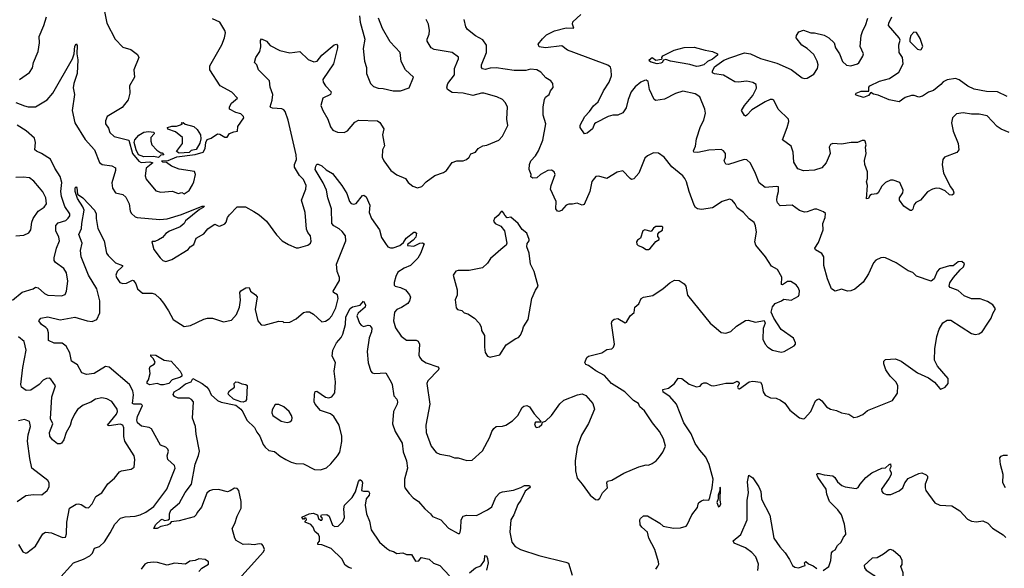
# Model space of a CAD drawing. Extents: x 2293139 to 2515392, y 824115 to 1006937.
# Tile 259 of 417: x 2354736 to 2362751, y 959511 to 963973. Entities that reach past the tile are written whole.
import ezdxf

# ---------------------------------------------------------------- set-up
doc = ezdxf.new("R2010")
doc.units = 0

msp = doc.modelspace()

# ---------------------------------------------------------------- linework, layer by layer
at = {"layer": '0CON10XD'}
for points in [[(2355407.5, 964135), (2355445.7, 963945), (2355513.4, 963813.4), (2355575, 963748.8), (2355639.7, 963729.7), (2355695, 963688.8), (2355705.8, 963665.8), (2355664, 963565), (2355670, 963505), (2355630, 963435), (2355632, 963375), (2355618.9, 963321.1), (2355571.1, 963258.9), (2355448.8, 963185), (2355435, 963150), (2355434, 963125), (2355459.4, 963089.4), (2355470, 963055), (2355505, 963022), (2355623.9, 962993.9), (2355655, 962883.3), (2355705, 962822), (2355725, 962812), (2355795, 962816.7), (2355818.3, 962808.3), (2355766.2, 962765), (2355756.1, 962703.9), (2355765, 962676.7), (2355845, 962580), (2355885, 962570.8), (2355978.8, 962578.8), (2356025, 962560), (2356055, 962566.7), (2356075, 962557.5), (2356115, 962583.8), (2356141.1, 962628.9), (2356154, 962655), (2356165.8, 962715), (2356157.3, 962737.3), (2356035, 962755.8), (2355972.1, 962782.1), (2355931.7, 962811.7), (2355900, 962815), (2355890, 962825), (2355945, 962827.5), (2356015, 962857.5), (2356165, 962876.7), (2356230, 962895), (2356245.8, 962925), (2356250, 962975), (2356260.7, 962999.3), (2356295, 963010), (2356345, 963043.3), (2356365, 963042.5), (2356405, 963017.5), (2356425, 963017.5), (2356443.3, 963046.7), (2356478.3, 963061.7), (2356510, 963065), (2356512.5, 963105), (2356561.2, 963175), (2356558.8, 963185), (2356535, 963206.7), (2356495, 963218.5), (2356444.3, 963245), (2356444.3, 963265), (2356460.8, 963295), (2356510, 963335), (2356463.2, 963383.2), (2356366.2, 963435), (2356284.4, 963565), (2356283.4, 963596.6), (2356381.7, 963768.3), (2356404, 963825), (2356412, 963865), (2356406, 963885), (2356365, 963952.5), (2356305, 963979.2)], [(2354705, 963300), (2354775, 963271.3), (2354805, 963264.7), (2354865, 963264.6), (2354958.8, 963321.2), (2355005.4, 963374.6), (2355165.6, 963655), (2355178.6, 963695), (2355185, 963757.5), (2355195, 963776.2), (2355203.6, 963763.6), (2355200, 963695), (2355210, 963645), (2355202.9, 963535), (2355175, 963452.5), (2355170.3, 963419.7), (2355182.5, 963365), (2355161.9, 963235), (2355184.7, 963134.7), (2355267.2, 962997.2), (2355344.7, 962915), (2355385, 962811.4), (2355406.7, 962795), (2355486.1, 962783.9), (2355516.6, 962766.6), (2355516.7, 962745), (2355486.5, 962645), (2355492.1, 962602.1), (2355515.6, 962565.6), (2355575, 962550), (2355599.8, 962529.8), (2355627.3, 962475), (2355636.2, 962416.2), (2355645, 962397.5), (2355675, 962369.4), (2355692.7, 962362.7), (2355877.7, 962347.7), (2355937.2, 962352.8), (2356052.5, 962387.5), (2356220, 962455), (2356240, 962455), (2356230, 962445), (2356200, 962430), (2356085, 962336.2), (2356073.3, 962315), (2356042, 962288), (2355955, 962253.3), (2355926.1, 962233.9), (2355898.3, 962201.7), (2355865, 962182.5), (2355835, 962167.5), (2355815, 962170), (2355810, 962165), (2355826.2, 962105), (2355878.8, 962035), (2355900, 962015), (2355925, 962006), (2355975, 962022.5), (2356106.7, 962105), (2356124.3, 962125.7), (2356154, 962145), (2356173.3, 962195), (2356235, 962232.5), (2356267, 962273), (2356303, 962297), (2356325, 962310), (2356350, 962295), (2356365, 962293.8), (2356405, 962313.8), (2356416.2, 962325), (2356428, 962365), (2356442.5, 962385), (2356505, 962450.8), (2356575, 962450), (2356642.2, 962412.2), (2356685, 962386), (2356745.6, 962335), (2356825, 962223.8), (2356873.3, 962175), (2356924.3, 962144.3), (2356985, 962116.7), (2357005, 962116.7), (2357080.7, 962139.3), (2357102.5, 962155), (2357109.3, 962170.7), (2357104.2, 962215), (2357082.3, 962242.3), (2357069.9, 962269.9), (2357059.4, 962405), (2357030, 962505), (2357065.3, 962594.7), (2357067.1, 962625), (2357045, 962671.9), (2357014.4, 962705), (2356972.9, 962772.9), (2356973.2, 962795), (2356987.8, 962835), (2356986.3, 962875), (2356921.3, 963155), (2356895.6, 963225.6), (2356885, 963240.4), (2356868.8, 963248.8), (2356793.3, 963253.3), (2356779.1, 963259.1), (2356775.6, 963265), (2356792.1, 963317.9), (2356795.6, 963365), (2356775.6, 963425), (2356769.2, 963475), (2356678.6, 963565), (2356665.9, 963605.9), (2356647.5, 963625), (2356656.7, 963665), (2356691.2, 963715), (2356697.5, 963752.5), (2356696.4, 963803.6), (2356705, 963817.5), (2356745, 963798.8), (2356773.6, 963763.6), (2356852.6, 963722.6), (2356935, 963703.3), (2357015, 963714), (2357085, 963648), (2357128.8, 963631.2), (2357156.2, 963635), (2357194.5, 963685.5), (2357295, 963767.5), (2357315, 963773.8), (2357322.7, 963762.7), (2357322.9, 963745), (2357288.9, 963615), (2357203.5, 963486.5), (2357206.9, 963465), (2357224.4, 963435), (2357272.5, 963385), (2357264.4, 963365), (2357204.4, 963335), (2357187.5, 963275), (2357202, 963235), (2357242.7, 963162.7), (2357265, 963102.5), (2357285, 963073.3), (2357323, 963057), (2357375.9, 963054.1), (2357405, 963068.8), (2357465, 963140), (2357495, 963155.7), (2357649.5, 963149.5), (2357666.4, 963136.4), (2357700, 963085), (2357690, 963035), (2357704.1, 962945.9), (2357688, 962915), (2357685.6, 962855), (2357699.4, 962825), (2357756, 962745), (2357805, 962710.8), (2357875, 962680), (2357899.2, 962649.2), (2357935, 962620), (2357975, 962606.2), (2358010, 962615), (2358045, 962653.8), (2358115, 962706.9), (2358185, 962730), (2358208.8, 962745), (2358255, 962810.8), (2358295, 962824.3), (2358345, 962824.2), (2358372.5, 962835), (2358393.3, 962855), (2358408.3, 962881.7), (2358445.6, 962894.4), (2358466.7, 962925), (2358505, 962946.2), (2358537.3, 962952.7), (2358636.3, 962993.7), (2358667.1, 963025), (2358708.3, 963111.7), (2358700, 963165), (2358705.6, 963265), (2358688.8, 963298.8), (2358664.6, 963324.6), (2358620, 963345), (2358515, 963375.6), (2358495, 963375.5), (2358425, 963355.5), (2358345, 963374.4), (2358255, 963381.5), (2358217.5, 963405), (2358212.9, 963425), (2358221.4, 963455), (2358275.5, 963525), (2358274.6, 963575), (2358299.6, 963635), (2358308.5, 963655), (2358307.3, 963667.3), (2358255.8, 963705), (2358110.5, 963730.5), (2358084.3, 963745), (2358052.7, 963797.3), (2358051.4, 963815), (2358067.8, 963855), (2358071.9, 963885), (2358062.5, 963935), (2358045.7, 963975)], [(2354735, 963485.8), (2354815.5, 963544.5), (2354838.7, 963581.3), (2354848.6, 963625), (2354885, 963713.3), (2354895.5, 963785), (2354894.5, 963835), (2354931.1, 963925), (2354952.7, 963997.3)], [(2356576.7, 961793.3), (2356604.3, 961794.3), (2356615, 961764.2), (2356656.4, 961736.4), (2356668.7, 961718.7), (2356653.5, 961615), (2356673.3, 961525), (2356700.3, 961490.3), (2356725, 961488.5), (2356845, 961520), (2356877, 961517), (2356885, 961510), (2356935, 961512.5), (2356985, 961540), (2357045, 961591.4), (2357067.1, 961597.1), (2357095, 961596), (2357128.3, 961578.3), (2357195, 961516.2), (2357225, 961520), (2357255, 961540), (2357277.5, 961565), (2357309.6, 961630.4), (2357327.5, 961705), (2357322.9, 961735), (2357290, 961755), (2357287.5, 961765), (2357339.1, 961850.9), (2357338.2, 961875), (2357321.2, 961925), (2357315.9, 961985), (2357390.9, 962175), (2357388.2, 962215), (2357359.6, 962249.6), (2357335, 962272.3), (2357292.5, 962295), (2357275.7, 962315), (2357272.6, 962435), (2357244, 962525), (2357232.7, 962585), (2357206.2, 962646.2), (2357141.9, 962755), (2357145, 962782.5), (2357155, 962796.7), (2357165, 962797.5), (2357195, 962783.3), (2357231.1, 962751.1), (2357281.3, 962721.3), (2357359.2, 962625), (2357397.9, 962557.9), (2357420, 962495), (2357435, 962478), (2357455, 962472.9), (2357475, 962479.2), (2357525, 962543.3), (2357536.4, 962546.4), (2357555, 962533.3), (2357585.8, 962465), (2357581.5, 962405), (2357598.6, 962355), (2357665.7, 962265), (2357682.2, 962202.2), (2357712.7, 962152.7), (2357733.3, 962125), (2357753.6, 962116.4), (2357775, 962117.1), (2357831.2, 962135), (2357858.7, 962161.3), (2357881.4, 962195), (2357945, 962245.6), (2357955.6, 962245.6), (2357965.6, 962235.6), (2357959.6, 962205), (2357939.2, 962180.8), (2357893.3, 962145), (2357892.5, 962135), (2357945, 962131.8), (2357994.3, 962154.3), (2358015, 962157.5), (2358029.1, 962149.1), (2357998.4, 962071.6), (2357976, 962034), (2357917.2, 961972.8), (2357865, 961953.1), (2357815, 961919.2), (2357796.7, 961885), (2357782.9, 961835), (2357783.8, 961815), (2357792.5, 961805), (2357835.7, 961795.7), (2357875, 961776.2), (2357910, 961735), (2357916, 961715), (2357910, 961685), (2357894, 961665), (2357845, 961630.8), (2357805, 961615.7), (2357786.9, 961595), (2357778, 961525), (2357795.4, 961465.4), (2357839.8, 961399.8), (2357885, 961365.6), (2357963.2, 961366.8), (2357978.6, 961358.6), (2357991.4, 961335), (2357985.8, 961245), (2357992, 961225), (2358006.6, 961206.6), (2358045, 961181.9), (2358139.5, 961149.5), (2358148.3, 961138.3), (2358146, 961125), (2358059.2, 961035), (2358051.1, 961015), (2358073.8, 960845), (2358042.5, 960675), (2358044.3, 960615), (2358084.3, 960505), (2358125, 960452), (2358155, 960438), (2358235, 960427.1), (2358275, 960408.8), (2358305, 960408.8), (2358375, 960388.8), (2358419.5, 960390.5), (2358503.1, 960466.9), (2358562.4, 960577.6), (2358578.5, 960625), (2358595, 960648.6), (2358615, 960663.1), (2358665, 960667.1), (2358693.3, 960675), (2358748.3, 960711.7), (2358790, 960755), (2358825, 960817.5), (2358840.5, 960829.5), (2358865, 960833.8), (2358885, 960823.3), (2358925, 960766.7), (2358980, 960705), (2358975, 960700), (2358935, 960700), (2358927.5, 960685), (2358935, 960662.5), (2358945, 960657.5), (2358965, 960662.5), (2358985, 960680), (2358991.7, 960698.3), (2359015, 960706.7), (2359065.4, 960754.6), (2359132.1, 960847.9), (2359165, 960878), (2359276.8, 960923.2), (2359315, 960929.2), (2359345.6, 960915.6), (2359400.9, 960850.9), (2359414.4, 960805), (2359365, 960690), (2359308, 960595), (2359274.5, 960495), (2359258.1, 960385), (2359261.2, 960305), (2359273.8, 960245), (2359313.8, 960195), (2359380, 960105), (2359421.7, 960071.7), (2359441.7, 960068.3), (2359458.3, 960081.7), (2359480, 960125), (2359521.2, 960165), (2359516.2, 960205), (2359520, 960220), (2359555, 960228), (2359655, 960285.8), (2359775, 960336), (2359835, 960352.5), (2359855, 960350), (2359885, 960363.8), (2359916.2, 960385), (2359945, 960416.7), (2359971.2, 960455), (2359992, 960505), (2359975.6, 960565), (2359944.2, 960625), (2359886, 960695), (2359822.4, 960792.4), (2359784, 960825), (2359772.5, 960852.5), (2359733.3, 960875), (2359661.2, 960945), (2359554.2, 961015), (2359495, 961078.8), (2359425, 961117.5), (2359365, 961160), (2359345, 961167.5), (2359336.7, 961185), (2359353.3, 961225), (2359365, 961236.2), (2359475.5, 961264.5), (2359515, 961291.2), (2359555, 961296), (2359569.7, 961310.3), (2359577.1, 961335), (2359552.9, 961505), (2359558.8, 961525), (2359575, 961536), (2359605, 961542.5), (2359665, 961507.5), (2359675, 961512.5), (2359706.1, 961563.9), (2359738.8, 961591.2), (2359744.1, 961635.9), (2359775, 961662.5), (2359794.3, 961705.7), (2359813, 961717), (2359889.3, 961730.7), (2359975, 961785.7), (2360027.4, 961832.6), (2360065, 961853.1), (2360105, 961851.4), (2360145.6, 961825.6), (2360157.1, 961805), (2360172.4, 961732.4), (2360355.5, 961505.5), (2360405, 961464.2), (2360445, 961428.8), (2360485, 961424), (2360525, 961436), (2360570.9, 961479.1), (2360645, 961526.2), (2360665, 961530), (2360725, 961512), (2360795, 961526.7), (2360804, 961505), (2360787.4, 961462.6), (2360784.4, 961375), (2360805, 961333.3), (2360825, 961310), (2360865, 961283.8), (2360935, 961268.8), (2360960, 961275), (2361039.3, 961320.7), (2361052.5, 961335), (2361052.5, 961345), (2361033.6, 961383.6), (2360934.1, 961454.1), (2360874, 961545), (2360853.3, 961595), (2360863.7, 961636.3), (2360885, 961664), (2360937.5, 961685), (2360955, 961700), (2361015, 961691.2), (2361075, 961724), (2361082.3, 961737.7), (2361083.6, 961766.4), (2361074, 961795), (2361055.5, 961815.5), (2361012.4, 961842.4), (2360985, 961844.4), (2360945, 961816.7), (2360938.3, 961818.3), (2360940.5, 961879.5), (2360905, 961942), (2360855, 961968.8), (2360807.5, 962045), (2360728.8, 962138.8), (2360721.2, 962165), (2360734.2, 962245), (2360725, 962297.5), (2360714.1, 962324.1), (2360675, 962353.3), (2360628.8, 962405), (2360575, 962443.8), (2360560, 962475), (2360535, 962503.8), (2360515, 962513.3), (2360455, 962492.9), (2360375, 962442.2), (2360285, 962429.5), (2360254, 962434), (2360236.1, 962446.1), (2360225.3, 962465.3), (2360185.5, 962575), (2360164.5, 962654.5), (2360150.9, 962680.9), (2360133.2, 962703.2), (2360045, 962776.7), (2359981.2, 962855), (2359935.9, 962885.9), (2359895, 962890), (2359845, 962866), (2359825, 962846), (2359775, 962723.8), (2359735, 962678.8), (2359715.8, 962674.2), (2359705, 962680), (2359645, 962744), (2359598.3, 962731.7), (2359515, 962680.8), (2359449.3, 962699.3), (2359425, 962697.5), (2359394.2, 962655.8), (2359377.5, 962575), (2359329.7, 962470.3), (2359315, 962464), (2359275, 962481.2), (2359235, 962471.2), (2359205, 962471.2), (2359185, 962463.8), (2359145, 962422), (2359125, 962413.3), (2359114.2, 962415), (2359099.4, 962435), (2359102.5, 962495), (2359056.2, 962595), (2359061.2, 962625), (2359093.8, 962715), (2359087.5, 962735), (2359065, 962750), (2359035.8, 962745.8), (2358975, 962713.8), (2358945, 962686.7), (2358913.6, 962683.6), (2358897.5, 962695), (2358898.8, 962715), (2358882.9, 962755), (2358885.5, 962794.5), (2358897.5, 962825), (2358933.8, 962866.2), (2358959.4, 962905), (2358995, 962993.3), (2359020, 963125), (2358995.8, 963195), (2358996.2, 963265), (2359008, 963325), (2359017.3, 963342.7), (2359046.7, 963365), (2359056.7, 963395), (2359078.3, 963421.7), (2359076.7, 963455), (2359060, 963475), (2359019.1, 963499.1), (2358976.7, 963545), (2358944.4, 963564.4), (2358895, 963569.4), (2358855, 963558.9), (2358760.7, 963560.7), (2358615, 963581.5), (2358565, 963579.1), (2358525, 963567.1), (2358501.9, 963571.9), (2358494.4, 963584.4), (2358494.4, 963605), (2358535.6, 963705), (2358534.4, 963765), (2358505, 963808.1), (2358445, 963841.4), (2358382, 963892), (2358366.7, 963915), (2358354.3, 963975)], [(2357501.9, 964005), (2357507.7, 963952.3), (2357544.3, 963815), (2357532.1, 963737.9), (2357543.3, 963635), (2357558.1, 963585), (2357559.4, 963535), (2357591.9, 963455), (2357615, 963429.2), (2357652.5, 963415), (2357695, 963413.3), (2357775, 963393.1), (2357835.8, 963394.2), (2357905, 963417.5), (2357941.2, 963505), (2357876.1, 963566.1), (2357842, 963632), (2357832.9, 963705), (2357752.1, 963792.1), (2357690.2, 963900.2), (2357655.6, 963985)], [(2362616.2, 961505), (2362643.8, 961545), (2362656.4, 961583.6), (2362679.3, 961620.7), (2362656.7, 961655), (2362615, 961680.8), (2362555, 961702.5), (2362485, 961702.5), (2362425, 961725.8), (2362375, 961771.2), (2362310, 961795), (2362302.5, 961805), (2362308.3, 961831.7), (2362336.7, 961875), (2362390.7, 961939.3), (2362418.3, 961961.7), (2362427, 961987), (2362406.4, 962006.4), (2362375, 962003.3), (2362335, 961971.2), (2362305, 961971.2), (2362224.2, 961945.8), (2362203.3, 961925), (2362180, 961865), (2362155, 961847.5), (2362036.4, 961886.4), (2362006.1, 961916.1), (2361969.3, 961929.3), (2361870, 961995), (2361785, 962035.8), (2361765, 962040), (2361745, 962036), (2361705, 962018), (2361685, 961996.2), (2361646, 961905), (2361600.9, 961839.1), (2361535, 961781.2), (2361501.7, 961768.3), (2361475, 961766), (2361425, 961780), (2361375, 961766), (2361344.5, 961784.5), (2361310.8, 961865), (2361280.8, 961975), (2361281.2, 962045), (2361265, 962070), (2361215, 962101.2), (2361209.2, 962115), (2361239.5, 962160.5), (2361277.5, 962265), (2361274.4, 962314.4), (2361291.9, 962365), (2361295, 962397.5), (2361279.5, 962409.5), (2361225, 962431.2), (2361205, 962432.5), (2361145, 962409.4), (2361125, 962408.1), (2361085, 962422.2), (2361025, 962463.1), (2360925, 962460), (2360905, 962483.8), (2360899.4, 962505), (2360900.8, 962535), (2360913.8, 962575), (2360913, 962613), (2360896.1, 962616.1), (2360805, 962606.7), (2360755, 962646.7), (2360725, 962722.5), (2360685.7, 962805), (2360655, 962834), (2360632.5, 962835), (2360505, 962795.8), (2360485, 962798), (2360470.8, 962825), (2360480, 962855), (2360480, 962885), (2360465.9, 962905.9), (2360445.8, 962915.8), (2360345, 962912.9), (2360255, 962893.5), (2360224.4, 962894.4), (2360221.2, 962905), (2360235.8, 962945), (2360244, 963005), (2360277, 963103), (2360306, 963155), (2360317.7, 963212.3), (2360312.5, 963245), (2360272.5, 963345), (2360235, 963369.5), (2360135, 963391.8), (2360075, 963372.9), (2359985, 963327.3), (2359915, 963316.7), (2359900, 963325), (2359863.1, 963405), (2359851.2, 963471.2), (2359835, 963482), (2359820.9, 963479.1), (2359790.8, 963465), (2359745, 963427.1), (2359714.4, 963385), (2359688.5, 963325), (2359673.3, 963255), (2359645, 963215.5), (2359605, 963195.5), (2359565, 963197.5), (2359525, 963186.5), (2359426, 963135), (2359414.4, 963125), (2359398.6, 963085), (2359355, 963050), (2359332.5, 963045), (2359298, 963095), (2359299.2, 963115), (2359335, 963184.4), (2359375.5, 963225), (2359406.6, 963273.4), (2359445, 963306), (2359488.5, 963395), (2359535.4, 963465), (2359552.3, 963515), (2359551.5, 963565), (2359545.4, 963585.4), (2359523.1, 963603.1), (2359246.4, 963706.4), (2359193.8, 963723.8), (2359149.1, 963759.1), (2359015, 963743.8), (2358965, 963753.1), (2358956.7, 963773.3), (2358991.7, 963818.3), (2359025, 963848.6), (2359089.1, 963880.9), (2359185, 963907.1), (2359247.5, 963905), (2359236, 963935), (2359239.2, 963955), (2359303.8, 964016.2)], [(2362790, 963055), (2362725, 963083.3), (2362693, 963103), (2362610.5, 963190.5), (2362545.6, 963205.6), (2362485, 963204.4), (2362415, 963215.6), (2362362.5, 963207.5), (2362329.2, 963175), (2362321.4, 963135), (2362335.7, 963065), (2362375.6, 962965), (2362380.8, 962915), (2362365, 962892), (2362265, 962855.8), (2362250, 962835), (2362245.6, 962795), (2362256.9, 962725), (2362313.4, 962613.4), (2362335, 962582.5), (2362341.2, 962565), (2362337.5, 962555), (2362325, 962546.2), (2362305, 962548), (2362270.8, 962580.8), (2362225, 962600.8), (2362195, 962601.9), (2362165.7, 962594.3), (2362125, 962572), (2362068.8, 962505), (2362031.2, 962485), (2362014, 962465), (2362007.3, 962432.7), (2361995, 962421.2), (2361985, 962421.2), (2361933.3, 962455), (2361896.7, 962505), (2361898.8, 962525), (2361925.7, 962565), (2361927.1, 962587.1), (2361899.5, 962649.5), (2361845, 962668), (2361825, 962667.5), (2361785, 962647.5), (2361755, 962620), (2361723.3, 962565), (2361712.3, 962557.7), (2361669.3, 962550.7), (2361657.5, 962542.5), (2361645, 962517.5), (2361630, 962515), (2361636.7, 962625), (2361628.8, 962655), (2361637.5, 962682.5), (2361636, 962735), (2361614.3, 962794.3), (2361612.7, 962827.3), (2361625.7, 962885), (2361621.2, 962935), (2361626.2, 962955), (2361617.5, 962985), (2361609.2, 962989.2), (2361595, 962989.2), (2361556.6, 962973.4), (2361505, 962974.6), (2361425, 962960.4), (2361355, 962965.5), (2361335, 962958.6), (2361324.4, 962935.6), (2361333.3, 962885), (2361300.2, 962809.8), (2361265, 962768.5), (2361205, 962747.8), (2361115, 962743.1), (2361068.9, 962758.9), (2361036.9, 962815), (2361031.5, 962895), (2361015.5, 962945.5), (2360946.2, 962995), (2360984.4, 963095), (2360995.6, 963145), (2360992.9, 963165), (2360909.2, 963245), (2360875, 963317.1), (2360865, 963324.4), (2360845, 963322.9), (2360804.2, 963305), (2360695, 963238.9), (2360655, 963195.6), (2360645, 963189.2), (2360635, 963192.9), (2360612.5, 963235), (2360636.2, 963275), (2360704.5, 963355), (2360732.9, 963415), (2360730.6, 963445), (2360705, 963462.9), (2360655, 963471.8), (2360585, 963464), (2360557.3, 963467.3), (2360465, 963522.5), (2360392, 963532), (2360375, 963540), (2360374.3, 963555), (2360392, 963588), (2360466.6, 963643.4), (2360516.6, 963663.4), (2360635, 963702.5), (2360685, 963695.6), (2360767.3, 963657.3), (2360899.2, 963619.2), (2361015, 963566.7), (2361105, 963500), (2361125, 963494.5), (2361145, 963497.5), (2361199.5, 963530.5), (2361230, 963575), (2361234.5, 963605), (2361226.7, 963635), (2361199.4, 963689.4), (2361147.4, 963737.4), (2361103.8, 963765), (2361056.7, 963825), (2361060, 963845), (2361077.5, 963875), (2361115, 963888.8), (2361175, 963866.7), (2361205, 963866.2), (2361285, 963847.1), (2361323.8, 963825), (2361365.8, 963785), (2361375.7, 963745), (2361408, 963695), (2361433.8, 963633.8), (2361465, 963604.2), (2361501.4, 963598.6), (2361555, 963612.5), (2361567.9, 963622.1), (2361600, 963675), (2361603.8, 963695), (2361578.8, 963755), (2361586, 963845), (2361599.2, 963885), (2361621.1, 963925), (2361639.1, 963985)], [(2362775, 963349.4), (2362695, 963386.9), (2362605, 963389.6), (2362505, 963406.4), (2362455, 963431.8), (2362382.3, 963482.3), (2362355, 963494.5), (2362285, 963482.3), (2362253.1, 963466.9), (2362234.4, 963445), (2362175, 963398), (2362135, 963382), (2362085, 963350), (2362055, 963344), (2362017.4, 963357.4), (2361995, 963357.3), (2361945, 963339.5), (2361895, 963306), (2361815, 963321.4), (2361725, 963358), (2361685, 963367.5), (2361665, 963380), (2361645, 963357.5), (2361605, 963341.2), (2361545, 963358.8), (2361538.8, 963365), (2361543.8, 963375), (2361585, 963390.6), (2361648.3, 963391.7), (2361647.5, 963425), (2361657.5, 963435), (2361735, 963472.2), (2361816.8, 963493.2), (2361893.5, 963546.5), (2361928, 963615), (2361922, 963665), (2361894.3, 963705), (2361893, 963767), (2361902, 963805), (2361896, 963825), (2361808, 963925), (2361810, 963945), (2361835.8, 963995)], [(2362065, 963726.7), (2362075, 963730), (2362086.9, 963755), (2362065, 963820), (2362035, 963868.8), (2362015, 963872), (2361990, 963845), (2361980.8, 963815), (2361982, 963795), (2362045, 963733.3), (2362065, 963726.7)], [(2360245, 963591.1), (2360192.1, 963607.9), (2360034.7, 963634.7), (2359995, 963647.8), (2359975.8, 963644.2), (2359965.6, 963625), (2359955, 963619.6), (2359925, 963614.7), (2359875, 963627.5), (2359863.1, 963635), (2359861.1, 963645), (2359885, 963664), (2359913.1, 963643.1), (2359959.2, 963650.8), (2359966.4, 963653.6), (2359963.9, 963666.1), (2359971.1, 963678.9), (2360062.5, 963725), (2360145, 963745.4), (2360225, 963750), (2360315, 963724.3), (2360375, 963714.2), (2360416.2, 963695), (2360416, 963685), (2360375, 963650.4), (2360335, 963633.8), (2360305.2, 963604.8), (2360265, 963593.9), (2360245, 963591.1)], [(2354678.1, 961691.9), (2354755, 961756.7), (2354845, 961784), (2354865, 961796.7), (2354885, 961791.2), (2354936.7, 961745), (2354965, 961731.9), (2355075, 961726.2), (2355105, 961738.8), (2355117.1, 961765), (2355126.5, 961845), (2355115.6, 961915), (2355095, 961948), (2355027.6, 961997.6), (2355017.1, 962015), (2355015.7, 962035), (2355034.5, 962115.5), (2355059.2, 962175), (2355052.9, 962205), (2355029.5, 962255), (2355030.2, 962299.8), (2355048.8, 962321.2), (2355110.7, 962339.3), (2355131.1, 962358.9), (2355142.4, 962377.6), (2355143.1, 962395), (2355104.2, 962454.2), (2355074.6, 962535), (2355070.4, 962575), (2355078, 962648), (2355065, 962698.8), (2355022.7, 962765), (2354987.5, 962837.5), (2354912.9, 962885), (2354872.2, 962902.2), (2354859.1, 962915), (2354863.1, 962975), (2354855, 963008), (2354789.4, 963069.4), (2354715.2, 963115.2)], [(2355865, 962852.5), (2355825, 962860), (2355745, 962857.5), (2355702.5, 962875), (2355682.5, 962915), (2355666.7, 962975), (2355673.9, 962996.1), (2355706.1, 963033.9), (2355745, 963057.5), (2355785, 963062.5), (2355828.3, 963058.3), (2355830, 963045), (2355802.5, 963015), (2355802.5, 962985), (2355812.5, 962955), (2355850.7, 962910.7), (2355885, 962890), (2355895, 962890), (2355910, 962875), (2355885, 962870), (2355865, 962852.5)], [(2356035, 962887.5), (2356011.7, 962901.7), (2356060, 962965), (2356060, 963015), (2356005, 963060), (2355941.7, 963081.7), (2355940, 963095), (2355973.6, 963106.4), (2356013, 963107), (2356045, 963117.5), (2356060, 963125), (2356050, 963135), (2356065, 963137.5), (2356083, 963123), (2356153.6, 963103.6), (2356179.5, 963079.5), (2356207.5, 963035), (2356210, 963005), (2356201.7, 962968.3), (2356173, 962917), (2356132.3, 962907.7), (2356115, 962892.5), (2356035, 962887.5)], [(2354705, 962215.7), (2354768.7, 962221.3), (2354810.9, 962239.1), (2354825.5, 962264.5), (2354833.3, 962325), (2354844.8, 962355.2), (2354885, 962415.6), (2354935, 962448.6), (2354954.4, 962475), (2354947.5, 962525), (2354922.6, 962572.6), (2354895.9, 962605.9), (2354849.3, 962659.3), (2354815, 962685.8), (2354765, 962692.2), (2354705, 962688.8)], [(2355046.2, 959415), (2355174, 959555), (2355255.4, 959584.6), (2355307.8, 959612.2), (2355328.6, 959635), (2355345.8, 959674.2), (2355385, 959688), (2355425, 959725.8), (2355470.8, 959800.8), (2355510.9, 959869.1), (2355555, 959918.9), (2355595, 959930.9), (2355675, 959936.2), (2355715, 959945.4), (2355761.7, 959968.3), (2355826.5, 960015), (2355932.9, 960155), (2356001.8, 960325), (2355995, 960347.8), (2355940.6, 960395), (2355935.8, 960425), (2355946.7, 960465), (2355940.7, 960480.7), (2355925.9, 960495.9), (2355881.7, 960511.7), (2355808.6, 960645), (2355790, 960655), (2355727.7, 960667.7), (2355694.7, 960694.7), (2355689.6, 960715), (2355693.5, 960745), (2355734.4, 960835), (2355725, 960847.3), (2355665, 960844.7), (2355655, 960852), (2355662.5, 960922.5), (2355656.1, 960955), (2355628.2, 961005), (2355465, 961147.5), (2355435, 961153.3), (2355342.5, 961095), (2355278.3, 961088.3), (2355241.9, 961101.9), (2355205, 961166.2), (2355156.8, 961196.8), (2355145, 961262.5), (2355115, 961318.8), (2355081.9, 961341.9), (2355015, 961342.1), (2354970, 961365), (2354969.2, 961425), (2354960.8, 961455), (2354949.3, 961469.3), (2354913, 961493), (2354890, 961525), (2354906.7, 961545), (2354965, 961556.7), (2355065, 961531.8), (2355185, 961552.4), (2355285, 961523.3), (2355325, 961519.2), (2355364.4, 961535.6), (2355389.1, 961589.1), (2355387.9, 961685), (2355363.4, 961785), (2355294.8, 961894.8), (2355235.3, 962045), (2355231.5, 962095), (2355244.1, 962155), (2355216.8, 962225), (2355238.9, 962275), (2355240.4, 962315), (2355260.8, 962425), (2355250.6, 962450.6), (2355205, 962518), (2355188, 962575), (2355187.5, 962605), (2355195, 962612.5), (2355200, 962605), (2355206.2, 962555), (2355250.8, 962525), (2355345, 962422.5), (2355357.1, 962395), (2355357.1, 962355), (2355370.8, 962275), (2355422.5, 962175), (2355443.1, 962075), (2355457.1, 962055), (2355515.7, 961995.7), (2355572.5, 961975), (2355573.3, 961965), (2355529.2, 961925), (2355517.5, 961895), (2355522.9, 961875), (2355550, 961835), (2355575, 961828.1), (2355605, 961830.9), (2355655, 961854.2), (2355662.5, 961852.5), (2355680.6, 961825), (2355693.4, 961783.4), (2355735, 961748), (2355815, 961747.8), (2355839.7, 961739.7), (2355875.5, 961705.5), (2355905, 961666), (2355947.3, 961605), (2355984.5, 961534.5), (2356075, 961477.1), (2356125, 961484.6), (2356235, 961538), (2356265, 961545.9), (2356305, 961546.5), (2356395, 961515.9), (2356460.1, 961529.9), (2356500.6, 961575), (2356525.3, 961635), (2356531.8, 961691.8), (2356527.5, 961755), (2356535, 961767.1), (2356576.7, 961793.3)], [(2358565, 961228.8), (2358575, 961231.2), (2358645, 961248), (2358695, 961329.2), (2358775, 961381.2), (2358795, 961387.5), (2358812.3, 961407.7), (2358830, 961445), (2358836.2, 961475), (2358874, 961535), (2358904.5, 961705.5), (2358935, 961772.5), (2358956.7, 961805), (2358924, 961925), (2358894.3, 961984.3), (2358884, 962075), (2358864.2, 962125), (2358866.1, 962153.9), (2358882.5, 962175), (2358883.3, 962185), (2358865, 962236.7), (2358825, 962266.7), (2358793.3, 962315), (2358735, 962367.5), (2358705, 962362.5), (2358685, 962382.5), (2358675, 962402.5), (2358665, 962412.5), (2358655, 962412.5), (2358629.7, 962380.3), (2358600, 962355), (2358593.8, 962335), (2358605.9, 962315.9), (2358653.2, 962293.2), (2358681.2, 962255), (2358702.5, 962155), (2358695, 962138.8), (2358671.1, 962118.9), (2358568.8, 962031.2), (2358545, 961993.3), (2358502.5, 961955), (2358395, 961932), (2358305, 961933.3), (2358285, 961927.5), (2358263.3, 961895), (2358298, 961775), (2358296.4, 961733.6), (2358280, 961695), (2358288.3, 961628.3), (2358300, 961615), (2358335, 961607.5), (2358355, 961590), (2358385, 961580), (2358437.5, 961545), (2358476.7, 961505), (2358493.3, 961475), (2358496.2, 961445), (2358518.8, 961405), (2358518.8, 961308.8), (2358526, 961265), (2358545, 961236.2), (2358565, 961228.8)], [(2359835, 962102.5), (2359855, 962103.3), (2359869.3, 962110.7), (2359915, 962167.5), (2359942.5, 962185), (2359942.5, 962195), (2359930.7, 962210.7), (2359930.7, 962229.3), (2359940, 962245), (2359968.3, 962261.7), (2359970, 962285), (2359965, 962290), (2359915, 962290), (2359895, 962277.5), (2359875, 962250), (2359825, 962262.5), (2359807.5, 962255), (2359790, 962195), (2359765, 962180), (2359757.5, 962165), (2359758.3, 962148.3), (2359770, 962135), (2359805, 962122.5), (2359835, 962102.5)], [(2356470.2, 959369.8), (2356720, 959645), (2356728, 959665), (2356718.8, 959695), (2356707.3, 959707.3), (2356685, 959709.2), (2356645, 959700.8), (2356595, 959707.1), (2356555, 959704.4), (2356498.5, 959738.5), (2356485.6, 959755), (2356465.7, 959835), (2356486.7, 959875), (2356505, 959936.2), (2356538.9, 960001.1), (2356539.4, 960055), (2356518.9, 960145), (2356505, 960161.1), (2356485, 960163.3), (2356450.2, 960139.8), (2356426.2, 960133.8), (2356355, 960151.7), (2356305, 960149.5), (2356279.7, 960140.3), (2356259.2, 960120.8), (2356215, 960008), (2356181.2, 959965), (2356173.3, 959945), (2356155, 959930), (2356035, 959896.2), (2355970, 959890), (2355956.8, 959873.2), (2355937.4, 959862.6), (2355885, 959851.4), (2355855, 959834.3), (2355827.5, 959835), (2355841.5, 959865), (2355885, 959904), (2355895, 959910), (2355915, 959900.6), (2355945, 959906), (2355956.1, 959913.9), (2355954.5, 959954.5), (2355966, 959985), (2356035.6, 960044.4), (2356083.7, 960126.3), (2356134.1, 960195), (2356163.1, 960356.9), (2356192.4, 960427.6), (2356199.2, 960465), (2356171.9, 960601.9), (2356166.4, 960663.6), (2356141.9, 960731.9), (2356150.5, 960865), (2356135, 960884), (2356115, 960893.6), (2356025, 960895.5), (2355995, 960909.4), (2355984.5, 960925), (2355992.7, 960945), (2356032.1, 960967.9), (2356085, 961012.5), (2356131.1, 961028.9), (2356145, 961054.3), (2356221.4, 961015), (2356255, 960987.1), (2356275, 960964), (2356295, 960922.9), (2356345, 960875.7), (2356375, 960862.9), (2356495, 960836.9), (2356536.9, 960805), (2356553, 960783), (2356584.3, 960715), (2356646.9, 960655), (2356667, 960617), (2356690.6, 960585), (2356717.6, 960517.6), (2356732.9, 960495), (2356765, 960470), (2356810.3, 960460.3), (2356855, 960423.1), (2356901.2, 960395), (2356945, 960374.2), (2356984.4, 960364.4), (2357045, 960361.4), (2357135, 960315.6), (2357185, 960311.9), (2357232.6, 960327.4), (2357269.5, 960360.5), (2357323.1, 960425), (2357340.5, 960455), (2357357, 960543), (2357357.1, 960585), (2357337.1, 960675), (2357293.3, 960745), (2357265, 960768.5), (2357185.3, 960795.3), (2357140.8, 960845), (2357134, 960865), (2357135.7, 960925), (2357141.9, 960948.1), (2357155, 960952), (2357225, 960901.9), (2357252.1, 960897.9), (2357275.4, 960904.6), (2357301.7, 960938.3), (2357307.7, 961027.7), (2357295.6, 961115), (2357307.5, 961185), (2357279.8, 961235), (2357285.3, 961285), (2357314.8, 961345.2), (2357352, 961388), (2357366.1, 961413.9), (2357387, 961493), (2357391.3, 961555), (2357425, 961624.5), (2357445, 961637.8), (2357508.3, 961651.7), (2357535, 961682.5), (2357550.8, 961655), (2357548.6, 961635), (2357490, 961585), (2357481.1, 961565), (2357502, 961505), (2357515, 961488.8), (2357535, 961476.7), (2357571.7, 961488.3), (2357585, 961486.2), (2357602.5, 961465), (2357600, 961435), (2357581.4, 961385), (2357563, 961273), (2357573.4, 961183.4), (2357594.2, 961115), (2357605, 961100), (2357625, 961094.4), (2357715, 961101.2), (2357759.2, 961025), (2357767.5, 961005), (2357780, 960915), (2357805.4, 960885.4), (2357810.5, 960865), (2357807.8, 960845), (2357777.5, 960785), (2357770, 960685), (2357792.9, 960625), (2357848.1, 960528.1), (2357857.7, 960457.7), (2357883.8, 960383.8), (2357893.3, 960325), (2357869.2, 960235), (2357869.5, 960179.5), (2357872, 960165), (2357905, 960118.8), (2357938.8, 960085), (2357980.8, 960055), (2358032.5, 959995), (2358079.2, 959955), (2358095, 959932), (2358164, 959905), (2358225, 959837.1), (2358305, 959793.3), (2358315, 959793.3), (2358321.2, 959805), (2358327.5, 959835), (2358328.6, 959905), (2358345, 959933.8), (2358375, 959944), (2358455, 959940.8), (2358543.2, 959986.8), (2358578, 960012), (2358611.4, 960088.6), (2358645, 960124), (2358665, 960132), (2358755, 960145.6), (2358815, 960167.1), (2358845, 960185.7), (2358885, 960183.3), (2358891.2, 960175), (2358885.8, 960165), (2358851.4, 960138.6), (2358814.4, 960065), (2358789.8, 960030.2), (2358757.1, 959945), (2358733.3, 959905), (2358724.4, 959805), (2358740.8, 959725), (2358769.7, 959689.7), (2358813.4, 959663.4), (2358962.5, 959615), (2359182.3, 959562.3), (2359202, 959552), (2359234.4, 959454.4)], [(2359914, 959505), (2359930.2, 959529.8), (2359937.5, 959545), (2359936.2, 959565), (2359905, 959663.8), (2359856.3, 959756.3), (2359845.6, 959805.6), (2359800.8, 959845), (2359787.8, 959865), (2359784, 959905), (2359788.8, 959915), (2359815, 959938.8), (2359845, 959938), (2359947.9, 959877.9), (2359975, 959852.5), (2360057.7, 959837.7), (2360115, 959840), (2360160, 959855), (2360170, 959865), (2360208, 959945), (2360253.8, 960005), (2360258, 960032), (2360265, 960046.2), (2360285, 960060), (2360305, 960066.7), (2360345, 960064), (2360355, 960086.7), (2360373.1, 960165), (2360379.6, 960235), (2360347.1, 960355), (2360322.5, 960415), (2360271.7, 960471.7), (2360235.5, 960525.5), (2360203.1, 960605), (2360143.1, 960693.1), (2360083.1, 960845), (2360028.5, 960908.5), (2359974.7, 960944.7), (2359970, 960965), (2360017.5, 960975), (2360065, 961013.3), (2360095, 961057.5), (2360125, 961053.8), (2360185, 961008), (2360245, 960987.5), (2360275, 960992.5), (2360288.3, 961011.7), (2360305, 961020), (2360325, 961018.6), (2360365, 960996.7), (2360385, 960993.8), (2360484.2, 961015.8), (2360545, 961018), (2360575, 961032.5), (2360590.8, 961025), (2360592.5, 961015), (2360578.8, 960985), (2360585, 960972.5), (2360595, 960970), (2360675, 961028.9), (2360705, 961032.5), (2360765, 961024), (2360777.1, 961005), (2360787.5, 960945), (2360805, 960920), (2360848.3, 960898.3), (2360895, 960894.2), (2360928.6, 960878.6), (2360965, 960853.8), (2361005, 960796.2), (2361085, 960735.8), (2361113.8, 960726.2), (2361125, 960730), (2361175, 960786.2), (2361215, 960873.3), (2361227.5, 960885), (2361245, 960888.8), (2361265, 960873.8), (2361304.5, 960824.5), (2361335, 960806.2), (2361385, 960794), (2361425.9, 960775.9), (2361485, 960763.3), (2361525, 960736.7), (2361555, 960743.3), (2361598.3, 960761.7), (2361636.1, 960793.9), (2361840, 960875), (2361882.5, 960935), (2361884.2, 960995), (2361870, 961025), (2361821.4, 961075), (2361785.7, 961125), (2361770, 961175), (2361771.2, 961195), (2361785, 961208), (2361865, 961214.3), (2361911.2, 961195), (2362045, 961100), (2362135, 961061.2), (2362182.5, 961025), (2362225, 960972.5), (2362235, 960967.5), (2362270, 960985), (2362293.3, 961015), (2362293.8, 961055), (2362207.5, 961155), (2362183.3, 961205), (2362184.6, 961295), (2362201.8, 961395), (2362220.5, 961455), (2362251.3, 961508.7), (2362285, 961530), (2362315, 961528.1), (2362485, 961420.8), (2362515, 961412.5), (2362543.2, 961416.8), (2362571.2, 961435), (2362616.2, 961505)], [(2354725, 959703.8), (2354761.2, 959645), (2354784.4, 959634.4), (2354795, 959635.8), (2354865, 959690), (2354925, 959791.2), (2354945, 959804.2), (2354995, 959799.2), (2355085, 959761.2), (2355107.5, 959765), (2355117.5, 959792.5), (2355118.8, 959885), (2355141.1, 959998.9), (2355195, 960032), (2355215, 960035.6), (2355235, 960030.6), (2355275, 960006), (2355295, 960002), (2355324.4, 960035.6), (2355354.2, 960095), (2355405, 960125.8), (2355452.6, 960197.4), (2355507.5, 960245), (2355546.7, 960295), (2355565, 960304), (2355642.5, 960317.5), (2355667, 960333), (2355674, 960395), (2355667.5, 960425), (2355592.3, 960545), (2355582.8, 960582.8), (2355582.9, 960652.9), (2355575, 960675.6), (2355554.2, 960684.2), (2355465, 960669.4), (2355451.2, 960675), (2355523.5, 960765), (2355532.8, 960785), (2355529.3, 960805), (2355486.6, 960866.6), (2355445, 960889.5), (2355405, 960896.5), (2355352.8, 960887.2), (2355315, 960862.5), (2355251.7, 960838.3), (2355205, 960802.5), (2355180.5, 960765), (2355156.3, 960713.7), (2355146.2, 960673.8), (2355113.2, 960616.8), (2355095.8, 960555), (2355075, 960528.8), (2355065, 960522.5), (2355044.2, 960524.2), (2355003.3, 960555), (2354981.2, 960585), (2354978, 960615), (2355004, 960685), (2354985.8, 960725.8), (2354996.7, 960905), (2355027.5, 960995), (2354989.5, 961049.5), (2354975, 961057.1), (2354954.4, 961055.6), (2354927.6, 961042.4), (2354895, 961007.1), (2354825, 960960.8), (2354788.3, 960958.3), (2354751.2, 960985), (2354745.7, 961005.7), (2354761.8, 961145), (2354788.8, 961285), (2354772.9, 961355), (2354725, 961394.2)], [(2355795, 961002.7), (2355774, 961015), (2355772.5, 961027.5), (2355783.3, 961045), (2355796.7, 961095), (2355792.5, 961135), (2355798.3, 961151.7), (2355829.3, 961170.7), (2355837.5, 961185), (2355825, 961213.3), (2355802.5, 961235), (2355803, 961247), (2355845, 961244), (2355913, 961203), (2355970, 961195), (2356042, 961115), (2356055, 961086.2), (2356054.5, 961075), (2356045, 961064.7), (2355977.3, 961042.7), (2355949.4, 961015), (2355905, 961002.8), (2355883.2, 961003.2), (2355855, 961014.3), (2355795, 961002.7)], [(2356555, 960863.1), (2356535, 960864.1), (2356475, 960887.3), (2356436.2, 960925), (2356433.8, 960935), (2356443.8, 960955), (2356483.8, 960985), (2356480.8, 961015), (2356495, 961026.9), (2356515, 961026.2), (2356545, 961010), (2356576.4, 961006.4), (2356588, 960998), (2356581.1, 960885), (2356575, 960871.4), (2356555, 960863.1)], [(2356914.1, 960695.9), (2356935, 960701.2), (2356951.2, 960715), (2356954.2, 960735), (2356949.2, 960755), (2356930, 960785), (2356885, 960823.1), (2356845, 960844), (2356815, 960844), (2356790.9, 960799.1), (2356787.8, 960775), (2356795, 960754.3), (2356865, 960707.8), (2356914.1, 960695.9)], [(2354715, 960054), (2354785, 960104), (2354845, 960111.9), (2354915, 960107.8), (2354960, 960145), (2354976.5, 960175), (2354976.4, 960205), (2354965.2, 960225.2), (2354834.2, 960325), (2354817.7, 960405), (2354800, 960545), (2354804.7, 960595.3), (2354824.5, 960665), (2354816.3, 960706.3), (2354775, 960720), (2354725, 960710)], [(2362760, 960165), (2362740, 960205), (2362740.8, 960275), (2362720.8, 960355), (2362715, 960410), (2362726.2, 960423.8), (2362745, 960431.2), (2362778.3, 960431.7)], [(2361277, 959493), (2361323.6, 959526.4), (2361338.8, 959575), (2361344.1, 959635.9), (2361355, 959650), (2361375, 959660), (2361393.9, 959696.1), (2361423.3, 959725), (2361442.5, 959765), (2361460, 959785), (2361460, 959795), (2361450.3, 959870.3), (2361425.7, 959945), (2361395, 959986), (2361328.6, 960055), (2361305.7, 960115), (2361302, 960155), (2361231.7, 960251.7), (2361223.6, 960273.6), (2361228.3, 960281.7), (2361245, 960283.3), (2361285, 960270), (2361355, 960263.3), (2361370.5, 960250.5), (2361394.3, 960214.3), (2361427.5, 960185), (2361455, 960174), (2361545, 960160), (2361561.7, 960168.3), (2361576.7, 960195), (2361625, 960248.8), (2361672.7, 960287.3), (2361755, 960326.2), (2361785, 960327.5), (2361813.6, 960356.4), (2361825, 960360), (2361827, 960337), (2361817.5, 960315), (2361829.3, 960289.3), (2361828.8, 960275), (2361815, 960243.3), (2361752.5, 960155), (2361753.3, 960135), (2361765, 960122.5), (2361791.7, 960111.7), (2361827.7, 960112.3), (2361895, 960141.2), (2361925, 960166.7), (2361940.8, 960205), (2361967.6, 960242.4), (2362055, 960283.3), (2362078.3, 960288.3), (2362115, 960272.5), (2362125, 960260), (2362126.1, 960243.9), (2362106.7, 960195), (2362106.7, 960165), (2362113.3, 960145), (2362184.3, 960044.3), (2362225, 960024), (2362325, 960020), (2362389.4, 959979.4), (2362451.7, 959911.7), (2362484.1, 959894.1), (2362525, 959888), (2362575, 959897.5), (2362617.6, 959877.6), (2362655, 959838), (2362742.7, 959782.7), (2362762.3, 959762.3)], [(2360744.5, 959494.5), (2360750.5, 959545), (2360727.5, 959605), (2360695, 959640.6), (2360645, 959677.5), (2360551.2, 959715), (2360544, 959735), (2360605.7, 959785), (2360658.6, 959905), (2360657.5, 960065), (2360669.5, 960125), (2360661.1, 960215), (2360671.7, 960268.3), (2360705, 960246), (2360752.5, 960175), (2360768.2, 960135), (2360773.8, 960073.8), (2360842.4, 959942.4), (2360874.4, 959755), (2360924.5, 959685), (2360967.8, 959637.8), (2361003.4, 959583.4), (2361026, 959535), (2361045, 959520.8), (2361075, 959516), (2361130, 959535), (2361123.3, 959555), (2361135, 959567.5), (2361156.7, 959546.7), (2361195, 959531.2), (2361225, 959510)], [(2357440.7, 959510.7), (2357415, 959516.7), (2357385.8, 959535.8), (2357359.3, 959589.3), (2357271.5, 959671.5), (2357195, 959702.5), (2357162.5, 959705), (2357162.5, 959715), (2357177, 959733), (2357177, 959767), (2357167.5, 959785), (2357139.3, 959809.3), (2357125.8, 959845.8), (2357106.6, 959866.6), (2357060, 959885), (2357060, 959895), (2357070, 959905), (2357068.3, 959918.3), (2357055, 959917.5), (2357045, 959907.5), (2357032.5, 959927.5), (2357093.3, 959955), (2357125, 959959.5), (2357160, 959945), (2357167.5, 959915), (2357185, 959902.5), (2357195, 959902.5), (2357200, 959915), (2357187.5, 959935), (2357192.5, 959945), (2357235, 959950), (2357256.2, 959935), (2357280.7, 959860.7), (2357300.7, 959850.7), (2357327, 959853), (2357365, 959892.5), (2357380, 959925), (2357374.6, 959995), (2357379.4, 960025), (2357442.1, 960087.9), (2357468.3, 960131.7), (2357495, 960216.7), (2357505, 960231.2), (2357510.7, 960230.7), (2357521.2, 960221.2), (2357525.8, 960205), (2357517.5, 960145), (2357535, 960137.5), (2357575, 960137.5), (2357583, 960123), (2357580, 960105), (2357556.7, 960075), (2357547.5, 960025), (2357560, 959955), (2357584, 959895), (2357598, 959825), (2357664.5, 959724.5), (2357725, 959672.5), (2357750, 959655), (2357778.8, 959648.8), (2357805, 959632.5), (2357855, 959636.7), (2357883.6, 959623.6), (2357925, 959622.5), (2357958.3, 959568.3), (2357985, 959572.5), (2358005, 959600), (2358070, 959585), (2358105, 959553.3), (2358155, 959534), (2358235, 959448.8)], [(2360425, 960012), (2360435, 960016.2), (2360442.9, 960035), (2360438, 960065), (2360440, 960165), (2360435, 960170), (2360434, 960145), (2360421.1, 960105), (2360422, 960075), (2360410.5, 960045), (2360425, 960012)], [(2358398, 959475), (2358446.7, 959515), (2358489.7, 959530.3), (2358520, 959575), (2358523.3, 959615), (2358535, 959613.3), (2358545, 959590), (2358549.2, 959555), (2358535.6, 959495)], [(2361885, 959362.5), (2361915, 959387.5), (2361930, 959415), (2361928.8, 959475), (2361910, 959525), (2361919.3, 959540.7), (2361920, 959575), (2361906.2, 959605), (2361845, 959655.8), (2361825, 959663.8), (2361815, 959661.2), (2361766.7, 959625), (2361715, 959596.7), (2361675, 959593.8), (2361610, 959535), (2361613.3, 959515), (2361626.7, 959495), (2361688.8, 959455), (2361745, 959388), (2361825, 959363.3), (2361885, 959362.5)], [(2356193.8, 959486.2), (2356218.3, 959511.7), (2356272.5, 959545), (2356273.3, 959565), (2356245, 959583.8), (2356195, 959588.8), (2356164.1, 959575.9), (2356121.3, 959568.7), (2356084.4, 959545.6), (2355995, 959551.9), (2355935, 959535.5), (2355857.9, 959557.9), (2355825, 959561.6), (2355775, 959556.9), (2355755, 959544.5), (2355725.2, 959504.8)]]:
    msp.add_lwpolyline(points, dxfattribs=at)

doc.saveas('drawing.dxf')
